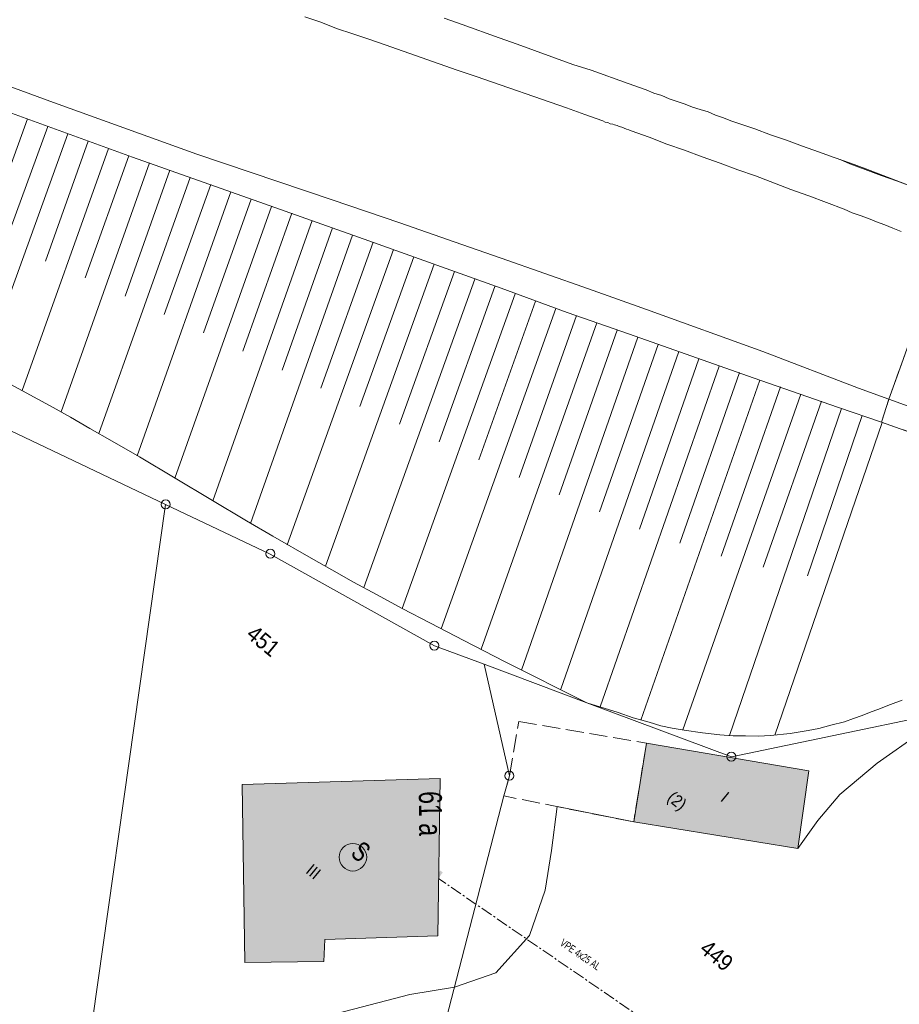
# Model space of a CAD drawing. Header units: metres. Extents: x -740 to 758, y -633 to 854.
# Tile 398 of 656: x -140 to -79, y -281 to -213. Entities that reach past the tile are written whole.
import ezdxf

# ---------------------------------------------------------------- set-up
doc = ezdxf.new("R2010")
doc.units = ezdxf.units.M
doc.header["$MEASUREMENT"] = 0
for name, pattern in [('1248_416', [1.664, 1.248, -0.416]), ('832_166_125_166', [1.2896, 0.832, -0.1664, 0.1248, -0.1664]), ('832_416', [1.248, 0.832, -0.416])]:
    doc.linetypes.add(name, pattern=pattern)
for name, color, linetype in [('Grundkarte.LOVION', 7, 'Continuous'), ('Grundkarte_Text.LOVION', 7, 'Continuous'), ('Strom.LOVION', 7, 'Continuous')]:
    doc.layers.add(name, color=color, linetype=linetype)
doc.styles.add('ERSTELLTER_STIL_1', font='arial.ttf')

msp = doc.modelspace()

# ---------------------------------------------------------------- hatches: boundary and pattern name
at = {"layer": 'Grundkarte.LOVION', "linetype": 'Continuous', "lineweight": 18}
for color, points in [(254, [(-97.304, -268.494), (-85.893, -270.334), (-85.12, -264.938), (-96.42, -263.028)]), (9, [(-118.762, -276.651), (-110.923, -276.416), (-110.753, -265.464), (-124.513, -265.893), (-124.339, -278.26), (-118.848, -278.196)])]:
    msp.add_hatch(color=color, dxfattribs=at).paths.add_polyline_path(points)
at = {"layer": 'Strom.LOVION', "linetype": 'Continuous', "lineweight": 13}
msp.add_hatch(color=7, dxfattribs=at).paths.add_polyline_path([(-111.169, -272.849), (-110.572, -271.993), (-110.746, -271.877), (-111.342, -272.733)])

# ---------------------------------------------------------------- linework, layer by layer
at = {"layer": 'Grundkarte.LOVION', "color": 253, "linetype": 'Continuous', "lineweight": 18}
for points in [[(-60.934, -230.269), (-60.987, -230.333), (-61.103, -231.261), (-61.162, -231.266), (-63.364, -246.526), (-64.422, -253.841), (-68.881, -252.976), (-69.39, -259.558), (-90.506, -263.957), (-100.567, -260.212), (-107.685, -257.539), (-111.151, -256.252), (-122.561, -249.89), (-129.844, -246.434), (-157.835, -233.122), (-246.037, -196.171), (-246.607, -196.079)], [(-60.934, -230.269), (-60.987, -230.333), (-61.103, -231.261), (-61.162, -231.266), (-63.364, -246.526), (-64.422, -253.841), (-68.881, -252.976), (-69.39, -259.558), (-90.506, -263.957), (-100.567, -260.212), (-107.685, -257.539), (-111.151, -256.252), (-122.561, -249.89), (-129.844, -246.434), (-157.835, -233.122), (-246.037, -196.171), (-246.607, -196.079)], [(-149.922, -213.994), (-137.876, -218.403), (-127.671, -222.104), (-118.259, -225.263), (-113.551, -226.871), (-109.786, -228.188), (-106.514, -229.316), (-100.454, -231.443), (-96.412, -232.88), (-88.322, -235.813), (-81.689, -238.357), (-79.575, -239.126), (-78.691, -236.675)], [(-149.922, -213.994), (-137.876, -218.403), (-127.671, -222.104), (-118.259, -225.263), (-113.551, -226.871), (-109.786, -228.188), (-106.514, -229.316), (-100.454, -231.443), (-96.412, -232.88), (-88.322, -235.813), (-81.689, -238.357), (-79.575, -239.126), (-78.691, -236.675)], [(-122.921, -283.087), (-112.861, -280.478), (-109.749, -279.966), (-106.89, -278.977), (-104.542, -276.384), (-103.461, -273.234), (-103.022, -270.471), (-102.611, -267.417), (-97.304, -268.494), (-85.893, -270.334), (-84.516, -268.396), (-82.978, -266.591), (-80.383, -264.416), (-77.34, -262.286)]]:
    msp.add_lwpolyline(points, dxfattribs=at)
at = {"layer": 'Grundkarte.LOVION', "color": 8, "linetype": 'Continuous', "lineweight": 18}
for points in [[(-60.934, -230.269), (-60.987, -230.333), (-61.103, -231.261), (-61.162, -231.266), (-63.364, -246.526), (-64.422, -253.841), (-68.881, -252.976), (-69.39, -259.558), (-90.506, -263.957), (-100.567, -260.212), (-107.685, -257.539), (-111.151, -256.252), (-122.561, -249.89), (-129.844, -246.434), (-157.835, -233.122), (-246.037, -196.171)], [(-97.476, -220.482), (-97.631, -220.409), (-97.813, -220.367), (-98.122, -220.22), (-98.304, -220.179), (-98.459, -220.105), (-98.64, -220.064), (-98.763, -220.017), (-98.944, -219.976), (-99.099, -219.902), (-99.281, -219.861), (-99.436, -219.787), (-100.69, -219.348), (-101.977, -218.883), (-108.251, -216.688), (-109.564, -216.255), (-114.583, -214.5), (-115.715, -214.108), (-116.814, -213.743), (-117.946, -213.351), (-119.052, -212.927), (-120.152, -212.562)], [(-77.854, -224.386), (-81.17, -223.114), (-82.243, -222.717), (-83.375, -222.325), (-84.448, -221.928), (-85.58, -221.536), (-86.686, -221.112), (-87.786, -220.747), (-88.891, -220.323), (-90.541, -219.775), (-91.064, -219.56), (-91.614, -219.377), (-92.137, -219.162), (-92.687, -218.98), (-93.205, -218.823), (-93.728, -218.608), (-94.828, -218.243), (-95.352, -218.028), (-95.902, -217.846), (-96.425, -217.631), (-97.68, -217.192), (-100.253, -216.261), (-101.534, -215.854), (-105.395, -214.459), (-106.65, -214.02), (-109.223, -213.089), (-110.478, -212.65)], [(-78.691, -236.675), (-79.575, -239.126), (-81.689, -238.357), (-88.322, -235.813), (-96.412, -232.88), (-100.454, -231.443), (-106.514, -229.316), (-109.786, -228.188), (-113.551, -226.871), (-118.259, -225.263), (-127.671, -222.104), (-137.876, -218.403), (-149.922, -213.994)], [(-29.342, -256.233), (-31.978, -255.575), (-35.862, -254.536), (-41.54, -252.993), (-44.577, -252.166), (-46.952, -251.453), (-52.609, -249.819), (-56.292, -248.731), (-58.149, -248.173), (-61.352, -247.156), (-63.364, -246.526), (-66.482, -245.471), (-70.182, -244.207), (-73.06, -243.188), (-78.783, -241.176), (-80.07, -240.711), (-79.575, -239.126), (-78.691, -236.675), (-76.512, -230.55), (-75.875, -228.597), (-74.906, -225.517), (-73.211, -220.179)], [(-78.706, -227.455), (-79.288, -227.246), (-79.844, -227.004), (-80.426, -226.795), (-80.981, -226.554), (-81.563, -226.345), (-82.113, -226.162), (-82.669, -225.921), (-85.125, -224.979), (-86.38, -224.54), (-88.837, -223.598), (-90.059, -223.186), (-91.288, -222.715), (-92.542, -222.276), (-93.771, -221.805), (-94.993, -221.392), (-96.221, -220.921), (-97.476, -220.482)], [(-74.94, -225.559), (-75.063, -225.512), (-75.373, -225.365), (-75.554, -225.323), (-75.864, -225.176), (-75.987, -225.129), (-76.169, -225.088), (-76.633, -224.867), (-76.815, -224.826), (-77.862, -224.396), (-78.967, -223.972), (-80.099, -223.58), (-81.205, -223.156), (-82.278, -222.759), (-82.956, -222.471)], [(-79.575, -239.126), (-74.001, -241.122), (-71.246, -242.094), (-68.245, -243.161), (-65.8, -243.985), (-63.056, -244.84), (-61.497, -245.368), (-59.608, -245.951), (-57.964, -246.441), (-50.631, -248.591), (-46.521, -249.815), (-43.388, -250.72), (-39.893, -251.708), (-36.669, -252.635), (-32.816, -253.647), (-32.331, -253.777)]]:
    msp.add_lwpolyline(points, dxfattribs=at)
at = {"layer": 'Grundkarte.LOVION', "color": 7, "linetype": 'Continuous', "lineweight": 13}
for points in [[(-141.307, -218.975), (-132.144, -222.305), (-122.961, -225.545), (-115.705, -228.116), (-106.515, -231.415), (-101.918, -233.094), (-97.604, -234.593), (-89.002, -237.624)], [(-139.438, -219.649), (-145.257, -235.705)], [(-138.029, -220.161), (-140.988, -228.283)], [(-136.619, -220.674), (-142.553, -237.066)], [(-135.209, -221.186), (-138.178, -229.516)], [(-133.8, -221.699), (-139.811, -238.513)], [(-132.39, -222.211), (-135.432, -230.696)], [(-130.954, -222.691), (-137.095, -239.991)], [(-129.544, -223.204), (-132.649, -231.96)], [(-128.135, -223.716), (-134.464, -241.507)], [(-126.698, -224.196), (-129.923, -233.231)], [(-125.289, -224.709), (-131.801, -243.05)], [(-122.469, -225.734), (-129.196, -244.598)], [(-123.879, -225.221), (-127.198, -234.501)], [(-121.066, -226.187), (-124.473, -235.772)], [(-119.656, -226.7), (-126.56, -246.172)], [(-116.837, -227.725), (-123.923, -247.747)], [(-118.246, -227.212), (-121.742, -237.101)], [(-115.4, -228.205), (-119.049, -238.345)], [(-113.991, -228.717), (-121.383, -249.243)], [(-111.171, -229.742), (-118.725, -250.727)], [(-112.581, -229.23), (-116.324, -239.615)], [(-109.762, -230.255), (-113.573, -240.854)], [(-108.352, -230.767), (-116.068, -252.211)], [(-105.533, -231.792), (-113.384, -253.662)], [(-106.942, -231.279), (-110.821, -242.092)], [(-104.123, -232.304), (-108.07, -243.33)], [(-102.713, -232.817), (-110.674, -255.082)], [(-99.868, -233.809), (-107.905, -256.496)], [(-101.277, -233.297), (-105.259, -244.563)], [(-98.458, -234.322), (-102.482, -245.769)], [(-97.022, -234.802), (-105.105, -257.936)], [(-95.612, -235.314), (-99.677, -246.943)], [(-94.176, -235.795), (-102.374, -259.265)], [(-92.766, -236.307), (-96.899, -248.149)], [(-142.024, -237.34), (-139.779, -238.539), (-137.656, -239.691), (-136.437, -240.37), (-135.09, -241.154), (-133.555, -242.039), (-131.646, -243.123), (-124.207, -247.568), (-122.388, -248.632), (-119.725, -250.174), (-118.287, -250.979), (-116.784, -251.837), (-115.133, -252.71), (-113.384, -253.662), (-111.423, -254.682), (-109.119, -255.876), (-106.286, -257.343), (-100.567, -260.212), (-98.373, -260.884), (-97.332, -261.255), (-96.238, -261.562), (-95.416, -261.807), (-94.632, -261.967), (-93.789, -262.121), (-92.531, -262.293), (-91.305, -262.439), (-90.383, -262.497), (-89.526, -262.502), (-88.636, -262.533), (-87.784, -262.479), (-86.437, -262.348), (-86.001, -262.275), (-85.187, -262.137), (-84.432, -262.004), (-83.597, -261.774), (-82.645, -261.534), (-82.018, -261.295), (-81.418, -261.088), (-80.791, -260.85), (-80.334, -260.687), (-79.452, -260.335), (-78.655, -260.02)], [(-91.357, -236.819), (-99.622, -260.504)], [(-89.953, -237.273), (-94.086, -249.115)], [(-88.543, -237.786), (-96.814, -261.412)], [(-78.783, -241.176), (-80.07, -240.711), (-83.065, -239.703), (-89.002, -237.624)], [(-87.107, -238.266), (-91.219, -250.017)], [(-85.697, -238.778), (-93.88, -262.1)], [(-84.261, -239.259), (-88.306, -250.797)], [(-82.852, -239.771), (-90.65, -262.493)], [(-80.038, -240.737), (-87.491, -262.451)], [(-81.416, -240.251), (-85.234, -251.383)]]:
    msp.add_lwpolyline(points, dxfattribs=at)
at = {"layer": 'Grundkarte.LOVION', "color": 8, "linetype": '832_416', "lineweight": 18}
msp.add_lwpolyline([(-29.342, -256.233), (-31.978, -255.575), (-35.862, -254.536), (-41.54, -252.993), (-44.577, -252.166), (-46.952, -251.453), (-52.609, -249.819), (-56.292, -248.731), (-58.149, -248.173), (-61.352, -247.156), (-63.364, -246.526), (-66.482, -245.471), (-70.182, -244.207), (-73.06, -243.188), (-78.783, -241.176), (-80.07, -240.711), (-79.575, -239.126), (-78.691, -236.675), (-76.512, -230.55), (-75.875, -228.597), (-74.906, -225.517), (-73.211, -220.179)], dxfattribs=at)
at = {"layer": 'Grundkarte.LOVION', "color": 140, "linetype": 'Continuous', "lineweight": 18}
msp.add_lwpolyline([(-73.211, -220.179), (-74.906, -225.517), (-75.875, -228.597), (-76.512, -230.55), (-78.691, -236.675), (-79.575, -239.126), (-80.07, -240.711)], dxfattribs=at)
at = {"layer": 'Grundkarte.LOVION', "color": 253, "linetype": 'Continuous', "lineweight": 18}
for points in [[(-173.653, -299.869), (-185.887, -310.169), (-173.725, -276.764), (-162.514, -246.023), (-157.835, -233.122), (-129.844, -246.434), (-122.561, -249.89), (-111.151, -256.252), (-107.685, -257.539), (-105.923, -265.287), (-106.318, -266.685), (-113.439, -294.218), (-114.525, -294.295), (-133.35, -294.924), (-136.71, -295.016), (-154.092, -295.592), (-158.836, -295.731)], [(-70.585, -274.246), (-71.847, -289.147), (-71.979, -290.815), (-71.573, -294.972), (-72.164, -294.971), (-77.161, -294.957), (-77.31, -294.942), (-86.163, -294.773), (-113.439, -294.218), (-106.318, -266.685), (-105.923, -265.287), (-107.685, -257.539), (-100.567, -260.212), (-90.506, -263.957), (-69.39, -259.558)]]:
    msp.add_lwpolyline(points, close=True, dxfattribs=at)
at = {"layer": 'Grundkarte.LOVION', "color": 8, "linetype": 'Continuous', "lineweight": 18}
for points in [[(-173.725, -276.764), (-164.087, -281.023), (-158.466, -269.597), (-153.72, -270.374), (-150.07, -251.781), (-162.514, -246.023), (-157.835, -233.122), (-129.844, -246.434), (-136.71, -295.016), (-154.092, -295.592), (-158.836, -295.731), (-173.653, -299.869), (-185.887, -310.169)], [(-129.844, -246.434), (-122.561, -249.89), (-111.151, -256.252), (-107.685, -257.539), (-105.923, -265.287), (-106.318, -266.685), (-113.439, -294.218), (-114.525, -294.295), (-133.35, -294.924), (-136.71, -295.016)], [(-70.585, -274.246), (-71.847, -289.147), (-71.979, -290.815), (-71.573, -294.972), (-72.164, -294.971), (-77.161, -294.957), (-77.31, -294.942), (-86.163, -294.773), (-113.439, -294.218), (-106.318, -266.685), (-105.923, -265.287), (-107.685, -257.539), (-100.567, -260.212), (-90.506, -263.957), (-69.39, -259.558)], [(-97.304, -268.494), (-96.42, -263.028), (-85.12, -264.938), (-85.893, -270.334)], [(-118.762, -276.651), (-118.848, -278.196), (-124.339, -278.26), (-124.513, -265.893), (-110.753, -265.464), (-110.923, -276.416)]]:
    msp.add_lwpolyline(points, close=True, dxfattribs=at)
at = {"layer": 'Grundkarte.LOVION', "color": 8, "linetype": '1248_416', "lineweight": 18}
msp.add_lwpolyline([(-97.304, -268.494), (-106.318, -266.685), (-105.923, -265.287), (-105.288, -261.501), (-96.42, -263.028)], close=True, dxfattribs=at)
at = {"layer": 'Grundkarte.LOVION', "color": 9, "linetype": 'Continuous', "lineweight": 18}
for centre, radius in [((-129.833, -246.429), 0.312), ((-122.56, -249.857), 0.313), ((-111.159, -256.235), 0.313), ((-90.518, -263.958), 0.311), ((-105.942, -265.282), 0.313)]:
    msp.add_circle(centre, radius, dxfattribs=at)
at = {"layer": 'Strom.LOVION', "color": 150, "linetype": '832_166_125_166', "lineweight": 18}
msp.add_lwpolyline([(-91.228, -285.899), (-110.87, -272.421)], dxfattribs=at)
at = {"layer": 'Strom.LOVION', "color": 1, "linetype": 'Continuous', "lineweight": 18}
msp.add_circle((-116.819, -270.941), 0.959, dxfattribs=at)

# ---------------------------------------------------------------- texts
at = {"layer": 'Grundkarte_Text.LOVION', "color": 7, "linetype": 'Continuous', "lineweight": 13, "attachment_point": 7, "style": 'ERSTELLTER_STIL_1'}
for s, insert, char_height, rotation in [('{\\A1;\\W0.89450x;451}', (-124.314, -255.617), 1.12432, 320.58343), ('{\\A1;\\W0.89449x;(2)}', (-95.194, -267.125), 0.83074, 320.58479), ('{\\A1;\\W0.89455x;I}', (-91.33, -266.982), 0.83072, 320.58364), ('{\\A1;\\W0.89448x;III}', (-120.155, -271.992), 0.83074, 320.58479), ('{\\A1;\\W0.89448x;449}', (-92.809, -277.471), 1.12434, 320.58413)]:
    msp.add_mtext(s, dxfattribs=dict(at, insert=insert, char_height=char_height, rotation=rotation))
at = {"layer": 'Grundkarte_Text.LOVION', "color": 8, "linetype": 'Continuous', "lineweight": 18, "insert": (-112.26, -266.361), "char_height": 1.60081, "attachment_point": 7, "rotation": 270.55191, "style": 'ERSTELLTER_STIL_1'}
msp.add_mtext('{\\A1;\\W0.71560x;61 a}', dxfattribs=at)
at = {"layer": 'Strom.LOVION', "color": 1, "linetype": 'Continuous', "lineweight": 18, "insert": (-117.061, -270.803), "char_height": 1.37442, "attachment_point": 7, "rotation": 320.58413, "style": 'ERSTELLTER_STIL_1'}
msp.add_mtext('{\\A1;\\W0.71556x;S}', dxfattribs=at)
at = {"layer": 'Strom.LOVION', "color": 150, "linetype": 'Continuous', "lineweight": 18, "insert": (-102.477, -277.026), "char_height": 0.53354, "attachment_point": 7, "rotation": 325.54991, "style": 'ERSTELLTER_STIL_1'}
msp.add_mtext('{\\A1;\\W0.72228x;VPE 4x25 AL}', dxfattribs=at)

doc.saveas('drawing.dxf')
